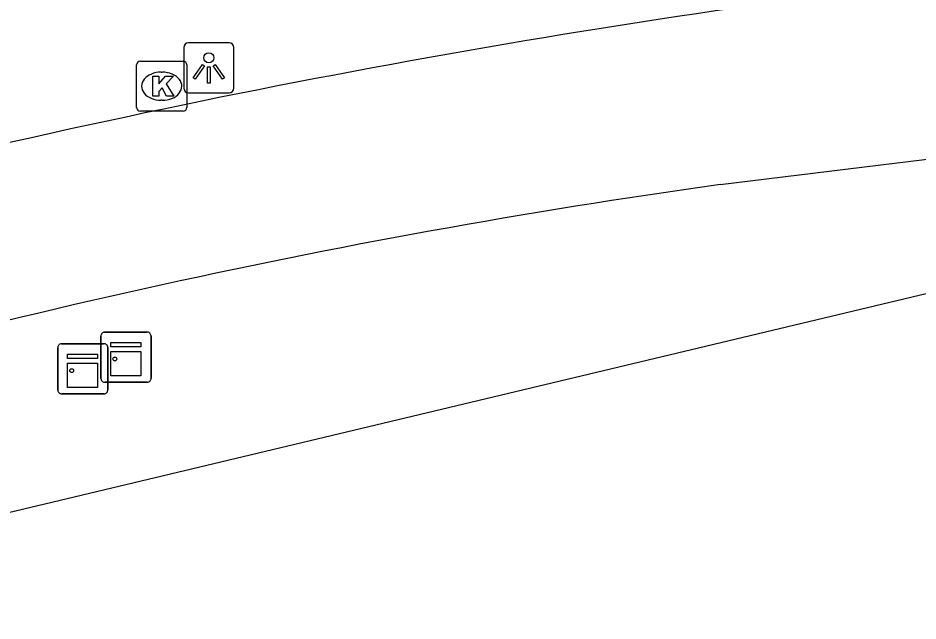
# Model space of a CAD drawing. Extents: x 160676 to 161153, y 383244 to 383713.
# Drawn here: x 161016.95 to 161034.9, y 383538.99 to 383551.02 of the extents above; entities that cross this region are included whole.
import ezdxf

# ---------------------------------------------------------------- set-up
doc = ezdxf.new("R2010")
doc.units = 0
for name, color, linetype in [('IMGEO_Fietspad_gesloten', 7, 'Continuous'), ('IMGEO_Kast', 7, 'Continuous'), ('IMGEO_Kolk', 7, 'Continuous'), ('IMGEO_Lichtpunt', 7, 'Continuous'), ('IMGEO_Pand', 7, 'Continuous')]:
    doc.layers.add(name, color=color, linetype=linetype)

msp = doc.modelspace()

# ---------------------------------------------------------------- linework, layer by layer
at = {"layer": 'IMGEO_Fietspad_gesloten'}
msp.add_lwpolyline([(161030.95, 383547.693), (161037.578, 383548.506), (161047.631, 383549.64), (161127.202, 383557.831)], dxfattribs=at)
for centre, radius, start, end in [((161057.89, 383367.369), 185.767, 95.27481, 102.885), ((161051.1, 383403.535), 145.559, 97.95689, 107.14496)]:
    msp.add_arc(centre, radius, start, end, dxfattribs=at)
at = {"layer": 'IMGEO_Kast'}
for p, q in [((161018.6, 383543.825), (161018.6, 383544.666)), ((161018.6, 383544.666), (161018.6, 383543.825)), ((161018.675, 383544.75), (161019.516, 383544.75)), ((161019.516, 383544.75), (161018.675, 383544.75)), ((161019.6, 383544.675), (161019.6, 383543.834)), ((161019.6, 383543.834), (161019.6, 383544.675)), ((161017.814, 383544.518), (161018.655, 383544.518)), ((161018.655, 383544.518), (161017.814, 383544.518)), ((161017.739, 383543.593), (161017.739, 383544.434)), ((161017.739, 383544.434), (161017.739, 383543.593)), ((161018.739, 383544.443), (161018.739, 383543.602)), ((161018.739, 383543.602), (161018.739, 383544.443)), ((161019.525, 383543.75), (161018.684, 383543.75)), ((161018.684, 383543.75), (161019.525, 383543.75)), ((161018.664, 383543.518), (161017.823, 383543.518)), ((161017.823, 383543.518), (161018.664, 383543.518))]:
    msp.add_line(p, q, dxfattribs=at)
for points in [[(161018.795, 383544.54), (161019.395, 383544.54), (161019.395, 383544.455), (161018.795, 383544.455), (161018.795, 383544.54)], [(161017.934, 383544.308), (161018.534, 383544.308), (161018.534, 383544.223), (161017.934, 383544.223), (161017.934, 383544.308)], [(161018.795, 383544.365), (161019.395, 383544.365), (161019.395, 383543.876), (161018.795, 383543.876), (161018.795, 383544.365)], [(161017.934, 383544.133), (161018.534, 383544.133), (161018.534, 383543.644), (161017.934, 383543.644), (161017.934, 383544.133)]]:
    msp.add_lwpolyline(points, dxfattribs=at)
for centre in [(161018.879, 383544.214), (161018.018, 383543.982)]:
    msp.add_circle(centre, 0.0377, dxfattribs=at)
for centre, start, end in [((161018.678, 383544.672), 92.4484, 184.2845), ((161018.678, 383544.672), 92.4484, 184.2845), ((161019.522, 383544.672), 2.4484, 94.2845), ((161019.522, 383544.672), 2.4484, 94.2845), ((161017.817, 383544.44), 92.4484, 184.2845), ((161017.817, 383544.44), 92.4484, 184.2845), ((161018.661, 383544.44), 2.4484, 94.2845), ((161018.661, 383544.44), 2.4484, 94.2845), ((161018.678, 383543.828), 182.4484, 274.2845), ((161018.678, 383543.828), 182.4484, 274.2845), ((161019.522, 383543.828), 272.4484, 4.2845), ((161019.522, 383543.828), 272.4484, 4.2845), ((161017.817, 383543.596), 182.4484, 274.2845), ((161017.817, 383543.596), 182.4484, 274.2845), ((161018.661, 383543.596), 272.4484, 4.2845), ((161018.661, 383543.596), 272.4484, 4.2845)]:
    msp.add_arc(centre, 0.0779, start, end, dxfattribs=at)
at = {"layer": 'IMGEO_Kolk'}
for p, q in [((161019.312, 383549.23), (161019.312, 383550.082)), ((161019.387, 383550.156), (161020.239, 383550.156)), ((161020.313, 383550.082), (161020.313, 383549.23)), ((161019.8, 383549.936), (161019.825, 383549.936)), ((161019.823, 383549.376), (161019.798, 383549.376)), ((161020.239, 383549.156), (161019.387, 383549.156))]:
    msp.add_line(p, q, dxfattribs=at)
for points in [[(161019.312, 383549.23), (161019.312, 383550.082)], [(161019.387, 383550.156), (161020.239, 383550.156)], [(161020.313, 383550.082), (161020.313, 383549.23)], [(161019.633, 383549.856), (161019.756, 383549.856), (161019.756, 383549.705), (161019.886, 383549.856), (161020.05, 383549.856), (161019.904, 383549.705), (161020.057, 383549.456), (161019.905, 383549.456), (161019.82, 383549.62), (161019.756, 383549.553), (161019.756, 383549.456), (161019.633, 383549.456), (161019.633, 383549.856)], [(161020.239, 383549.156), (161019.387, 383549.156)]]:
    msp.add_lwpolyline(points, dxfattribs=at)
for centre, start, end in [((161019.389, 383550.08), 91.552, 178.448), ((161019.389, 383550.08), 91.552, 178.448), ((161020.237, 383550.08), 1.552, 88.448), ((161020.237, 383550.08), 1.552, 88.448), ((161019.389, 383549.232), 181.552, 268.448), ((161019.389, 383549.232), 181.552, 268.448), ((161020.237, 383549.232), 271.552, 358.448), ((161020.237, 383549.232), 271.552, 358.448)]:
    msp.add_arc(centre, 0.0765, start, end, dxfattribs=at)
for centre, major_axis, ratio, start_param, end_param in [((161019.799, 383549.656), (-0.387, 0.002), 0.722429, 4.712389, 7.853982), ((161019.824, 383549.656), (-0.39, 0.002), 0.717154, 1.570796, 4.712389)]:
    msp.add_ellipse(centre, major_axis=major_axis, ratio=ratio, start_param=start_param, end_param=end_param, dxfattribs=at)
at = {"layer": 'IMGEO_Lichtpunt'}
for p, q in [((161020.253, 383550.425), (161020.253, 383549.618)), ((161020.253, 383550.425), (161020.253, 383549.618)), ((161021.155, 383550.52), (161020.347, 383550.52)), ((161021.155, 383550.52), (161020.347, 383550.52)), ((161021.249, 383549.618), (161021.249, 383550.425)), ((161021.249, 383549.618), (161021.249, 383550.425)), ((161020.347, 383549.524), (161021.155, 383549.524)), ((161020.347, 383549.524), (161021.155, 383549.524))]:
    msp.add_line(p, q, dxfattribs=at)
for points in [[(161020.627, 383550.089), (161020.666, 383550.061), (161020.478, 383549.799), (161020.44, 383549.826), (161020.627, 383550.089)], [(161020.729, 383550.041), (161020.776, 383550.041), (161020.776, 383549.719), (161020.729, 383549.719), (161020.729, 383550.041)], [(161020.839, 383550.061), (161020.877, 383550.088), (161021.064, 383549.826), (161021.025, 383549.798), (161020.839, 383550.061)]]:
    msp.add_lwpolyline(points, dxfattribs=at)
msp.add_circle((161020.752, 383550.223), 0.0994, dxfattribs=at)
for centre, start, end in [((161020.347, 383550.425), 90, 180), ((161020.347, 383550.425), 90, 180), ((161021.155, 383550.425), 0, 90), ((161021.155, 383550.425), 0, 90), ((161020.347, 383549.618), 180, 270), ((161020.347, 383549.618), 180, 270), ((161021.155, 383549.618), 270, 0), ((161021.155, 383549.618), 270, 360)]:
    msp.add_arc(centre, 0.0946, start, end, dxfattribs=at)
at = {"layer": 'IMGEO_Pand'}
msp.add_lwpolyline([(161007.673, 383538.987), (161037.703, 383546.15), (161037.74, 383545.993)], dxfattribs=at)

doc.saveas('drawing.dxf')
